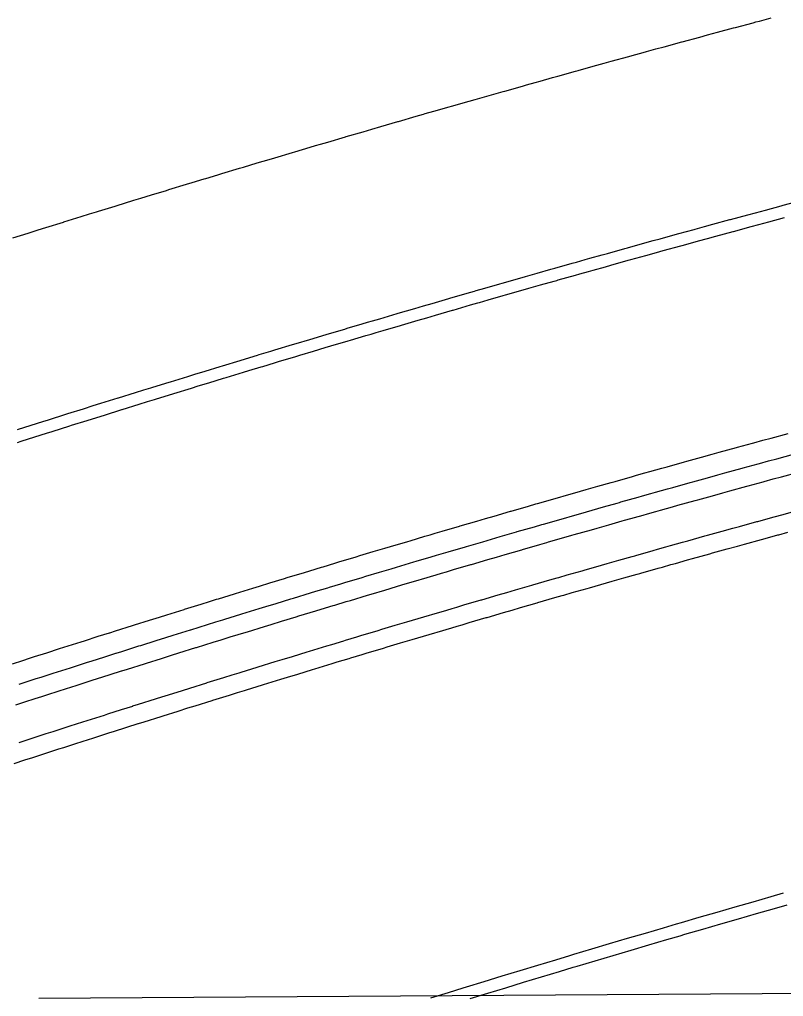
# Model space of a CAD drawing. Extents: x 2145380 to 2157287, y 139568 to 149130.
# Drawn here: x 2152132.4 to 2152173.9, y 142754.7 to 142807.8 of the extents above; entities that cross this region are included whole.
import ezdxf

# ---------------------------------------------------------------- set-up
doc = ezdxf.new("R2010")
doc.units = 0
doc.layers.add('PR_PREVIOUSLY CONSTRUCTED', color=7, linetype='Continuous')
doc.layers.add('TOPO_Flowline', color=7, linetype='Continuous')

msp = doc.modelspace()

# ---------------------------------------------------------------- linework, layer by layer
at = {"layer": 'PR_PREVIOUSLY CONSTRUCTED'}
for points in [[(2152132.021, 142795.931), (2152132.866, 142796.196), (2152133.41, 142796.367), (2152133.82, 142796.495), (2152134.775, 142796.793), (2152134.801, 142796.801), (2152135.73, 142797.089), (2152136.191, 142797.232), (2152136.575, 142797.351), (2152136.685, 142797.385), (2152137.583, 142797.662), (2152137.641, 142797.68), (2152138.597, 142797.974), (2152138.975, 142798.09), (2152139.553, 142798.266), (2152140.368, 142798.515), (2152140.509, 142798.558), (2152141.466, 142798.849), (2152141.761, 142798.938), (2152142.423, 142799.139), (2152142.515, 142799.166), (2152143.155, 142799.36), (2152143.381, 142799.427), (2152144.338, 142799.715), (2152144.55, 142799.779), (2152145.296, 142800.002), (2152145.945, 142800.196), (2152146.255, 142800.288), (2152147.213, 142800.572), (2152147.341, 142800.61), (2152148.172, 142800.856), (2152148.467, 142800.943), (2152148.738, 142801.023), (2152149.131, 142801.139), (2152150.091, 142801.421), (2152150.135, 142801.434), (2152151.051, 142801.701), (2152151.533, 142801.842), (2152152.011, 142801.981), (2152152.932, 142802.248), (2152152.971, 142802.26), (2152153.932, 142802.537), (2152154.331, 142802.652), (2152154.43, 142802.681), (2152154.893, 142802.814), (2152155.73, 142803.054), (2152155.854, 142803.09), (2152156.816, 142803.364), (2152157.131, 142803.454), (2152157.777, 142803.638), (2152158.532, 142803.852), (2152158.667, 142803.89), (2152158.74, 142803.911), (2152159.702, 142804.182), (2152159.933, 142804.248), (2152160.404, 142804.38), (2152160.665, 142804.453), (2152161.335, 142804.641), (2152161.628, 142804.723), (2152162.591, 142804.991), (2152162.738, 142805.032), (2152163.554, 142805.259), (2152164.142, 142805.422), (2152164.518, 142805.526), (2152165.482, 142805.791), (2152165.546, 142805.809), (2152166.389, 142806.04), (2152166.447, 142806.056), (2152166.95, 142806.193), (2152167.411, 142806.319), (2152168.355, 142806.576), (2152168.376, 142806.582), (2152169.341, 142806.844), (2152169.761, 142806.957), (2152170.307, 142807.104), (2152171.167, 142807.335), (2152171.273, 142807.364), (2152172.239, 142807.622), (2152172.385, 142807.661), (2152172.574, 142807.712), (2152173.205, 142807.88)], [(2152132.274, 142785.522), (2152133.028, 142785.762), (2152133.648, 142785.958), (2152133.663, 142785.963), (2152133.971, 142786.06), (2152134.915, 142786.358), (2152135.022, 142786.392), (2152135.859, 142786.654), (2152136.397, 142786.823), (2152136.803, 142786.95), (2152137.748, 142787.245), (2152137.773, 142787.253), (2152138.693, 142787.538), (2152139.149, 142787.68), (2152139.529, 142787.797), (2152139.638, 142787.831), (2152140.526, 142788.105), (2152140.583, 142788.123), (2152141.529, 142788.413), (2152141.904, 142788.528), (2152142.475, 142788.703), (2152143.282, 142788.949), (2152143.422, 142788.992), (2152144.369, 142789.279), (2152144.661, 142789.368), (2152145.316, 142789.566), (2152145.407, 142789.594), (2152146.04, 142789.785), (2152146.263, 142789.852), (2152147.211, 142790.137), (2152147.42, 142790.199), (2152148.159, 142790.42), (2152148.801, 142790.612), (2152149.107, 142790.703), (2152150.056, 142790.985), (2152150.182, 142791.022), (2152151.005, 142791.266), (2152151.296, 142791.352), (2152151.564, 142791.431), (2152151.954, 142791.545), (2152152.903, 142791.824), (2152152.947, 142791.837), (2152153.853, 142792.102), (2152154.33, 142792.241), (2152154.803, 142792.379), (2152155.714, 142792.643), (2152155.753, 142792.654), (2152156.704, 142792.929), (2152157.099, 142793.043), (2152157.196, 142793.071), (2152157.655, 142793.203), (2152158.484, 142793.441), (2152158.606, 142793.476), (2152159.557, 142793.748), (2152159.869, 142793.837), (2152160.509, 142794.018), (2152161.256, 142794.23), (2152161.389, 142794.268), (2152161.461, 142794.288), (2152162.413, 142794.557), (2152162.642, 142794.622), (2152163.108, 142794.752), (2152163.366, 142794.825), (2152164.03, 142795.011), (2152164.319, 142795.092), (2152165.272, 142795.358), (2152165.418, 142795.398), (2152166.226, 142795.622), (2152166.807, 142795.783), (2152167.179, 142795.886), (2152168.133, 142796.149), (2152168.196, 142796.166), (2152169.031, 142796.395), (2152169.088, 142796.411), (2152169.586, 142796.547), (2152170.042, 142796.672), (2152170.976, 142796.926), (2152170.997, 142796.931), (2152171.952, 142797.19), (2152172.367, 142797.302), (2152172.907, 142797.448), (2152173.759, 142797.677), (2152173.863, 142797.705), (2152174.819, 142797.961)], [(2152132.287, 142784.827), (2152132.477, 142784.887), (2152133.229, 142785.126), (2152133.849, 142785.323), (2152133.864, 142785.327), (2152134.172, 142785.424), (2152135.115, 142785.722), (2152135.222, 142785.756), (2152136.058, 142786.018), (2152136.596, 142786.187), (2152137.002, 142786.314), (2152137.946, 142786.608), (2152137.971, 142786.616), (2152138.89, 142786.902), (2152139.346, 142787.043), (2152139.726, 142787.16), (2152139.835, 142787.194), (2152140.722, 142787.468), (2152140.78, 142787.485), (2152141.725, 142787.776), (2152142.099, 142787.891), (2152142.67, 142788.065), (2152143.476, 142788.311), (2152143.616, 142788.354), (2152144.562, 142788.641), (2152144.854, 142788.73), (2152145.509, 142788.928), (2152145.599, 142788.955), (2152146.233, 142789.146), (2152146.455, 142789.213), (2152147.402, 142789.498), (2152147.612, 142789.561), (2152148.35, 142789.782), (2152148.991, 142789.973), (2152149.297, 142790.064), (2152150.245, 142790.346), (2152150.372, 142790.383), (2152151.193, 142790.626), (2152151.484, 142790.712), (2152151.753, 142790.791), (2152152.142, 142790.906), (2152153.091, 142791.184), (2152153.134, 142791.197), (2152154.04, 142791.462), (2152154.517, 142791.601), (2152154.989, 142791.739), (2152155.9, 142792.003), (2152155.939, 142792.014), (2152156.889, 142792.289), (2152157.283, 142792.402), (2152157.381, 142792.431), (2152157.839, 142792.562), (2152158.667, 142792.8), (2152158.789, 142792.835), (2152159.74, 142793.107), (2152160.052, 142793.195), (2152160.691, 142793.377), (2152161.437, 142793.589), (2152161.571, 142793.626), (2152161.643, 142793.647), (2152162.594, 142793.915), (2152162.823, 142793.98), (2152163.288, 142794.111), (2152163.546, 142794.183), (2152164.21, 142794.369), (2152164.498, 142794.45), (2152165.451, 142794.715), (2152165.597, 142794.756), (2152166.404, 142794.98), (2152166.984, 142795.141), (2152167.357, 142795.244), (2152168.31, 142795.506), (2152168.373, 142795.523), (2152169.207, 142795.752), (2152169.264, 142795.768), (2152169.761, 142795.904), (2152170.217, 142796.028), (2152171.151, 142796.282), (2152171.172, 142796.288), (2152172.126, 142796.547), (2152172.541, 142796.659), (2152173.081, 142796.804), (2152173.931, 142797.033)], [(2152132.011, 142772.806), (2152132.565, 142772.984), (2152132.941, 142773.105), (2152133.21, 142773.192), (2152133.871, 142773.404), (2152134.565, 142773.626), (2152134.802, 142773.702), (2152135.733, 142773.998), (2152135.92, 142774.058), (2152136.664, 142774.294), (2152137.276, 142774.488), (2152137.291, 142774.493), (2152137.595, 142774.589), (2152138.527, 142774.883), (2152138.633, 142774.916), (2152139.459, 142775.176), (2152139.991, 142775.342), (2152140.391, 142775.468), (2152141.324, 142775.758), (2152141.349, 142775.766), (2152142.257, 142776.048), (2152142.707, 142776.188), (2152143.082, 142776.304), (2152143.19, 142776.337), (2152144.067, 142776.608), (2152144.123, 142776.625), (2152145.057, 142776.912), (2152145.427, 142777.026), (2152145.991, 142777.198), (2152146.787, 142777.441), (2152146.926, 142777.483), (2152147.86, 142777.767), (2152148.149, 142777.855), (2152148.795, 142778.05), (2152148.885, 142778.077), (2152149.511, 142778.266), (2152149.731, 142778.332), (2152150.666, 142778.614), (2152150.873, 142778.676), (2152151.602, 142778.894), (2152152.236, 142779.083), (2152152.538, 142779.173), (2152153.475, 142779.451), (2152153.6, 142779.488), (2152154.412, 142779.728), (2152154.699, 142779.813), (2152154.965, 142779.891), (2152155.349, 142780.004), (2152156.286, 142780.28), (2152156.33, 142780.292), (2152157.224, 142780.554), (2152157.695, 142780.691), (2152158.162, 142780.827), (2152159.061, 142781.088), (2152159.1, 142781.099), (2152160.039, 142781.371), (2152160.428, 142781.483), (2152160.525, 142781.511), (2152160.977, 142781.641), (2152161.796, 142781.876), (2152161.916, 142781.91), (2152162.856, 142782.179), (2152163.164, 142782.266), (2152163.795, 142782.446), (2152164.532, 142782.655), (2152164.664, 142782.692), (2152164.735, 142782.712), (2152165.675, 142782.978), (2152165.902, 142783.041), (2152166.361, 142783.171), (2152166.616, 142783.242), (2152167.271, 142783.426), (2152167.557, 142783.506), (2152168.498, 142783.768), (2152168.642, 142783.808), (2152169.439, 142784.029), (2152170.013, 142784.188), (2152170.381, 142784.29), (2152171.322, 142784.549), (2152171.384, 142784.566), (2152172.208, 142784.793), (2152172.265, 142784.808), (2152172.756, 142784.942), (2152173.207, 142785.065), (2152174.129, 142785.316)], [(2152132.37, 142771.695), (2152132.923, 142771.874), (2152133.298, 142771.995), (2152133.567, 142772.081), (2152134.227, 142772.293), (2152134.92, 142772.515), (2152135.157, 142772.59), (2152136.086, 142772.887), (2152136.274, 142772.946), (2152137.016, 142773.182), (2152137.628, 142773.376), (2152137.643, 142773.381), (2152137.946, 142773.477), (2152138.877, 142773.77), (2152138.983, 142773.803), (2152139.808, 142774.062), (2152140.339, 142774.229), (2152140.739, 142774.354), (2152141.67, 142774.644), (2152141.695, 142774.652), (2152142.602, 142774.934), (2152143.052, 142775.074), (2152143.427, 142775.189), (2152143.534, 142775.223), (2152144.41, 142775.493), (2152144.467, 142775.51), (2152145.399, 142775.797), (2152145.768, 142775.91), (2152146.332, 142776.082), (2152147.127, 142776.325), (2152147.266, 142776.367), (2152148.199, 142776.651), (2152148.487, 142776.738), (2152149.133, 142776.934), (2152149.222, 142776.961), (2152149.847, 142777.149), (2152150.067, 142777.215), (2152151.002, 142777.496), (2152151.208, 142777.558), (2152151.936, 142777.776), (2152152.569, 142777.965), (2152152.871, 142778.055), (2152153.807, 142778.332), (2152153.932, 142778.369), (2152154.742, 142778.609), (2152155.029, 142778.694), (2152155.294, 142778.772), (2152155.678, 142778.885), (2152156.614, 142779.16), (2152156.658, 142779.173), (2152157.551, 142779.434), (2152158.021, 142779.571), (2152158.488, 142779.707), (2152159.386, 142779.968), (2152159.425, 142779.979), (2152160.362, 142780.25), (2152160.751, 142780.362), (2152160.848, 142780.39), (2152161.3, 142780.52), (2152162.117, 142780.754), (2152162.237, 142780.789), (2152163.176, 142781.057), (2152163.483, 142781.144), (2152164.114, 142781.324), (2152164.85, 142781.532), (2152164.982, 142781.57), (2152165.053, 142781.59), (2152165.992, 142781.855), (2152166.218, 142781.918), (2152166.677, 142782.047), (2152166.931, 142782.119), (2152167.586, 142782.302), (2152167.871, 142782.382), (2152168.811, 142782.644), (2152168.954, 142782.684), (2152169.751, 142782.905), (2152170.324, 142783.064), (2152170.691, 142783.165), (2152171.632, 142783.424), (2152171.693, 142783.441), (2152172.516, 142783.667), (2152172.573, 142783.683), (2152173.064, 142783.817), (2152173.514, 142783.94), (2152174.435, 142784.19)], [(2152132.182, 142770.573), (2152132.525, 142770.684), (2152132.68, 142770.734), (2152133.233, 142770.913), (2152133.608, 142771.033), (2152133.876, 142771.119), (2152134.536, 142771.331), (2152135.227, 142771.553), (2152135.464, 142771.628), (2152136.393, 142771.924), (2152136.58, 142771.984), (2152137.322, 142772.219), (2152137.933, 142772.413), (2152137.947, 142772.418), (2152138.251, 142772.513), (2152139.18, 142772.807), (2152139.286, 142772.84), (2152140.11, 142773.099), (2152140.641, 142773.265), (2152141.04, 142773.39), (2152141.971, 142773.68), (2152141.996, 142773.688), (2152142.901, 142773.969), (2152143.351, 142774.109), (2152143.725, 142774.224), (2152143.832, 142774.258), (2152144.707, 142774.528), (2152144.764, 142774.545), (2152145.695, 142774.831), (2152146.064, 142774.944), (2152146.627, 142775.117), (2152147.422, 142775.359), (2152147.56, 142775.401), (2152148.492, 142775.684), (2152148.78, 142775.771), (2152149.425, 142775.967), (2152149.514, 142775.994), (2152150.139, 142776.182), (2152150.358, 142776.248), (2152151.292, 142776.529), (2152151.498, 142776.59), (2152152.225, 142776.808), (2152152.858, 142776.997), (2152153.159, 142777.087), (2152154.094, 142777.364), (2152154.218, 142777.401), (2152155.028, 142777.641), (2152155.315, 142777.725), (2152155.58, 142777.803), (2152155.963, 142777.916), (2152156.898, 142778.191), (2152156.942, 142778.203), (2152157.834, 142778.464), (2152158.304, 142778.601), (2152158.77, 142778.737), (2152159.667, 142778.997), (2152159.706, 142779.009), (2152160.642, 142779.279), (2152161.031, 142779.391), (2152161.127, 142779.419), (2152161.578, 142779.549), (2152162.395, 142779.783), (2152162.515, 142779.818), (2152163.453, 142780.085), (2152163.76, 142780.173), (2152164.39, 142780.352), (2152165.125, 142780.561), (2152165.257, 142780.598), (2152165.328, 142780.618), (2152166.266, 142780.883), (2152166.491, 142780.946), (2152166.95, 142781.075), (2152167.204, 142781.146), (2152167.858, 142781.33), (2152168.143, 142781.409), (2152169.081, 142781.671), (2152169.225, 142781.711), (2152170.02, 142781.932), (2152170.593, 142782.09), (2152170.96, 142782.192), (2152171.899, 142782.451), (2152171.961, 142782.468), (2152172.783, 142782.693), (2152172.839, 142782.708), (2152173.33, 142782.843), (2152173.78, 142782.965), (2152174.7, 142783.216)], [(2152132.369, 142768.532), (2152132.797, 142768.67), (2152133.14, 142768.781), (2152133.295, 142768.831), (2152133.846, 142769.009), (2152134.22, 142769.129), (2152134.488, 142769.215), (2152135.146, 142769.427), (2152135.836, 142769.648), (2152136.073, 142769.723), (2152136.999, 142770.018), (2152137.186, 142770.078), (2152137.926, 142770.313), (2152138.536, 142770.506), (2152138.551, 142770.511), (2152138.853, 142770.606), (2152139.781, 142770.899), (2152139.887, 142770.932), (2152140.709, 142771.19), (2152141.238, 142771.356), (2152141.637, 142771.481), (2152142.565, 142771.771), (2152142.59, 142771.778), (2152143.494, 142772.059), (2152143.943, 142772.198), (2152144.316, 142772.314), (2152144.423, 142772.347), (2152145.296, 142772.616), (2152145.352, 142772.633), (2152146.282, 142772.919), (2152146.65, 142773.032), (2152147.212, 142773.204), (2152148.005, 142773.446), (2152148.142, 142773.488), (2152149.073, 142773.77), (2152149.36, 142773.857), (2152150.004, 142774.052), (2152150.093, 142774.079), (2152150.716, 142774.267), (2152150.935, 142774.333), (2152151.866, 142774.613), (2152152.072, 142774.675), (2152152.798, 142774.892), (2152153.429, 142775.08), (2152153.73, 142775.17), (2152154.662, 142775.447), (2152154.787, 142775.483), (2152155.595, 142775.722), (2152155.881, 142775.807), (2152156.145, 142775.885), (2152156.528, 142775.997), (2152157.461, 142776.271), (2152157.504, 142776.284), (2152158.394, 142776.544), (2152158.863, 142776.681), (2152159.328, 142776.816), (2152160.224, 142777.076), (2152160.262, 142777.088), (2152161.196, 142777.358), (2152161.584, 142777.469), (2152161.68, 142777.497), (2152162.131, 142777.627), (2152162.946, 142777.86), (2152163.066, 142777.895), (2152164.001, 142778.162), (2152164.307, 142778.249), (2152164.936, 142778.428), (2152165.67, 142778.636), (2152165.801, 142778.673), (2152165.872, 142778.693), (2152166.808, 142778.958), (2152167.033, 142779.021), (2152167.491, 142779.15), (2152167.744, 142779.221), (2152168.397, 142779.404), (2152168.681, 142779.483), (2152169.618, 142779.744), (2152169.761, 142779.784), (2152170.555, 142780.005), (2152171.126, 142780.163), (2152171.492, 142780.264), (2152172.43, 142780.522), (2152172.491, 142780.539), (2152173.312, 142780.764), (2152173.368, 142780.779), (2152173.857, 142780.913), (2152174.306, 142781.036)], [(2152132.101, 142767.393), (2152132.677, 142767.58), (2152133.105, 142767.719), (2152133.447, 142767.829), (2152133.602, 142767.879), (2152134.153, 142768.057), (2152134.526, 142768.177), (2152134.794, 142768.263), (2152135.451, 142768.474), (2152136.141, 142768.695), (2152136.377, 142768.77), (2152137.302, 142769.066), (2152137.489, 142769.125), (2152138.228, 142769.36), (2152138.838, 142769.553), (2152138.852, 142769.557), (2152139.155, 142769.653), (2152140.081, 142769.945), (2152140.187, 142769.978), (2152141.008, 142770.236), (2152141.537, 142770.402), (2152141.935, 142770.526), (2152142.862, 142770.816), (2152142.887, 142770.823), (2152143.79, 142771.104), (2152144.238, 142771.243), (2152144.611, 142771.358), (2152144.718, 142771.391), (2152145.59, 142771.66), (2152145.647, 142771.678), (2152146.575, 142771.963), (2152146.943, 142772.076), (2152147.504, 142772.248), (2152148.296, 142772.489), (2152148.433, 142772.531), (2152149.363, 142772.813), (2152149.65, 142772.9), (2152150.293, 142773.095), (2152150.382, 142773.122), (2152151.004, 142773.31), (2152151.223, 142773.375), (2152152.153, 142773.655), (2152152.359, 142773.717), (2152153.084, 142773.934), (2152153.715, 142774.122), (2152154.015, 142774.211), (2152154.946, 142774.488), (2152155.071, 142774.525), (2152155.878, 142774.763), (2152156.164, 142774.848), (2152156.428, 142774.926), (2152156.81, 142775.038), (2152157.742, 142775.312), (2152157.785, 142775.324), (2152158.674, 142775.585), (2152159.143, 142775.721), (2152159.607, 142775.856), (2152160.502, 142776.116), (2152160.54, 142776.127), (2152161.473, 142776.397), (2152161.861, 142776.509), (2152161.957, 142776.536), (2152162.407, 142776.666), (2152163.221, 142776.899), (2152163.341, 142776.933), (2152164.275, 142777.2), (2152164.581, 142777.288), (2152165.209, 142777.466), (2152165.942, 142777.674), (2152166.074, 142777.711), (2152166.144, 142777.731), (2152167.079, 142777.995), (2152167.304, 142778.058), (2152167.761, 142778.187), (2152168.014, 142778.258), (2152168.666, 142778.441), (2152168.95, 142778.52), (2152169.886, 142778.781), (2152170.029, 142778.821), (2152170.822, 142779.041), (2152171.392, 142779.199), (2152171.758, 142779.3), (2152172.695, 142779.558), (2152172.756, 142779.575), (2152173.576, 142779.8), (2152173.632, 142779.815), (2152174.121, 142779.949)], [(2152154.722, 142754.66), (2152155.692, 142754.959), (2152156.478, 142755.201), (2152156.663, 142755.258), (2152157.634, 142755.555), (2152158.605, 142755.851), (2152159.577, 142756.146), (2152160.549, 142756.44), (2152161.521, 142756.733), (2152162.271, 142756.958), (2152162.494, 142757.025), (2152163.467, 142757.316), (2152164.44, 142757.606), (2152165.414, 142757.894), (2152166.388, 142758.181), (2152167.362, 142758.468), (2152168.076, 142758.677), (2152168.337, 142758.753), (2152169.312, 142759.037), (2152170.287, 142759.32), (2152171.263, 142759.602), (2152172.239, 142759.883), (2152173.215, 142760.162), (2152173.892, 142760.356)], [(2152156.859, 142754.619), (2152157.829, 142754.916), (2152158.8, 142755.212), (2152159.77, 142755.507), (2152160.742, 142755.801), (2152161.713, 142756.094), (2152162.463, 142756.319), (2152162.685, 142756.386), (2152163.658, 142756.676), (2152164.63, 142756.965), (2152165.603, 142757.254), (2152166.576, 142757.541), (2152167.55, 142757.827), (2152168.263, 142758.036), (2152168.524, 142758.112), (2152169.498, 142758.396), (2152170.473, 142758.679), (2152171.448, 142758.96), (2152172.423, 142759.241), (2152173.398, 142759.521), (2152174.075, 142759.714)]]:
    msp.add_lwpolyline(points, dxfattribs=at)
msp.add_arc((2152419.258, 141899.489), 881.473, 90.409832, 111.023776, dxfattribs=at)
at = {"layer": 'TOPO_Flowline'}
msp.add_lwpolyline([(2152269.287, 142731.211), (2152263.292, 142738.925), (2152257.265, 142744.278), (2152230.755, 142752.588), (2152200.791, 142755.056), (2152133.432, 142754.619)], dxfattribs=at)

doc.saveas('drawing.dxf')
